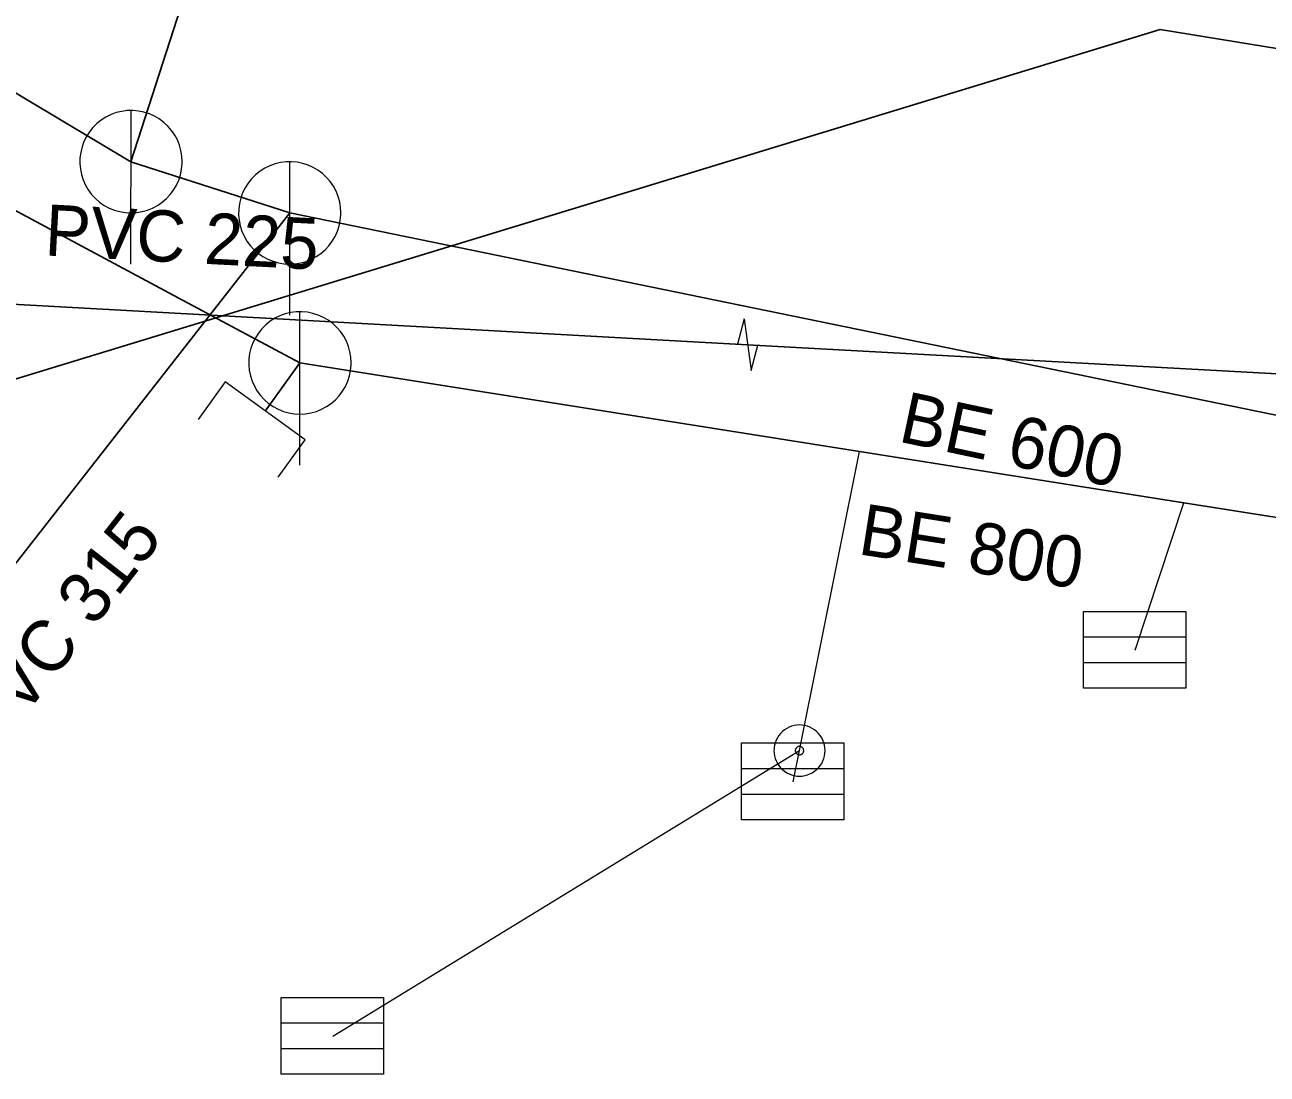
# Model space of a CAD drawing. Extents: x -659250 to -657316, y -997555 to -993684.
# Drawn here: x -658699.41 to -658675.14, y -994991.46 to -994970.97 of the extents above; entities that cross this region are included whole.
import ezdxf

# ---------------------------------------------------------------- set-up
doc = ezdxf.new("R2010")
doc.units = 0
doc.header["$LTSCALE"] = 0.4
doc.layers.add('1', color=7, linetype='Continuous')
for name, color, linetype, lineweight in [('11', 7, 'Continuous', 13), ('14', 7, 'Continuous', 25), ('17', 7, 'Continuous', 25), ('22', 7, 'Continuous', 13), ('31', 7, 'Continuous', 13), ('47', 7, 'Continuous', 13)]:
    doc.layers.add(name, color=color, linetype=linetype, lineweight=lineweight)

msp = doc.modelspace()

# ---------------------------------------------------------------- linework, layer by layer
at = {"layer": '11'}
for p, q in [((-658677.719, -994983.18), (-658676.77, -994980.3)), ((-658693.397, -994990.719), (-658684.278, -994985.142))]:
    msp.add_line(p, q, dxfattribs=at)
msp.add_lwpolyline([(-658684.399, -994985.75), (-658684.278, -994985.142), (-658683.109, -994979.3)], dxfattribs=at)
at = {"layer": '14'}
for p, q in [((-658685.32, -994936.28), (-658697.34, -994973.64)), ((-658697.34, -994973.64), (-658694.239, -994974.64)), ((-658704.553, -994987.817), (-658694.239, -994974.64)), ((-658694.239, -994974.64), (-658663.829, -994980.879)), ((-658694.039, -994977.57), (-658694.719, -994978.51))]:
    msp.add_line(p, q, dxfattribs=at)
for points in [[(-658715.14, -994962.989), (-658709.57, -994966.329), (-658697.34, -994973.64)], [(-658701.44, -994973.609), (-658696.42, -994976.3), (-658694.039, -994977.57)], [(-658694.039, -994977.57), (-658683.109, -994979.3), (-658676.77, -994980.3), (-658665.73, -994982.039)]]:
    msp.add_lwpolyline(points, dxfattribs=at)
at = {"layer": '17'}
msp.add_line((-658685.292, -994977.215), (-658636.188, -994979.923), dxfattribs=at)
for points in [[(-658706.866, -994979.912), (-658705.346, -994979.642), (-658677.234, -994971.061), (-658634.103, -994978.081), (-658613.691, -994984.042), (-658612.274, -994984.09)], [(-658707.233, -994975.262), (-658705.91, -994976.079), (-658685.292, -994977.215)]]:
    msp.add_lwpolyline(points, dxfattribs=at)
at = {"layer": '22'}
for p, q in [((-658697.34, -994975.64), (-658697.339, -994972.64)), ((-658694.239, -994976.64), (-658694.238, -994973.64)), ((-658694.039, -994979.57), (-658694.038, -994976.57)), ((-658678.73, -994982.923), (-658676.73, -994982.923)), ((-658678.73, -994983.423), (-658676.73, -994983.423)), ((-658685.41, -994985.493), (-658683.41, -994985.493)), ((-658685.41, -994985.993), (-658683.41, -994985.993)), ((-658694.408, -994990.462), (-658692.408, -994990.462)), ((-658694.408, -994990.962), (-658692.408, -994990.962))]:
    msp.add_line(p, q, dxfattribs=at)
for points in [[(-658696.34, -994973.64), (-658696.345, -994973.531), (-658696.363, -994973.423), (-658696.393, -994973.317), (-658696.433, -994973.216), (-658696.485, -994973.119), (-658696.547, -994973.029), (-658696.619, -994972.946), (-658696.699, -994972.872), (-658696.787, -994972.806), (-658696.881, -994972.751), (-658696.981, -994972.706), (-658697.086, -994972.673), (-658697.193, -994972.651), (-658697.302, -994972.641), (-658697.412, -994972.643), (-658697.52, -994972.657), (-658697.627, -994972.682), (-658697.73, -994972.719), (-658697.828, -994972.768), (-658697.92, -994972.826), (-658698.006, -994972.895), (-658698.083, -994972.972), (-658698.152, -994973.058), (-658698.211, -994973.15), (-658698.259, -994973.248), (-658698.296, -994973.351), (-658698.322, -994973.458), (-658698.336, -994973.566), (-658698.339, -994973.676), (-658698.329, -994973.785), (-658698.308, -994973.892), (-658698.274, -994973.996), (-658698.23, -994974.096), (-658698.175, -994974.191), (-658698.109, -994974.279), (-658698.035, -994974.359), (-658697.952, -994974.431), (-658697.862, -994974.493), (-658697.766, -994974.545), (-658697.664, -994974.586), (-658697.559, -994974.616), (-658697.451, -994974.634), (-658697.341, -994974.64), (-658697.232, -994974.634), (-658697.124, -994974.616), (-658697.019, -994974.587), (-658696.917, -994974.546), (-658696.82, -994974.494), (-658696.73, -994974.432), (-658696.647, -994974.361), (-658696.572, -994974.281), (-658696.507, -994974.193), (-658696.451, -994974.099), (-658696.407, -994973.999), (-658696.373, -994973.895), (-658696.351, -994973.787), (-658696.341, -994973.678)], [(-658693.239, -994974.64), (-658693.244, -994974.531), (-658693.262, -994974.423), (-658693.292, -994974.317), (-658693.332, -994974.216), (-658693.384, -994974.119), (-658693.446, -994974.029), (-658693.518, -994973.946), (-658693.598, -994973.872), (-658693.686, -994973.806), (-658693.78, -994973.751), (-658693.88, -994973.706), (-658693.985, -994973.673), (-658694.092, -994973.651), (-658694.201, -994973.641), (-658694.311, -994973.643), (-658694.419, -994973.657), (-658694.526, -994973.682), (-658694.629, -994973.719), (-658694.727, -994973.768), (-658694.819, -994973.826), (-658694.905, -994973.895), (-658694.982, -994973.972), (-658695.051, -994974.058), (-658695.11, -994974.15), (-658695.158, -994974.248), (-658695.195, -994974.351), (-658695.221, -994974.458), (-658695.235, -994974.566), (-658695.238, -994974.676), (-658695.228, -994974.785), (-658695.207, -994974.892), (-658695.173, -994974.996), (-658695.129, -994975.096), (-658695.074, -994975.191), (-658695.008, -994975.279), (-658694.934, -994975.359), (-658694.851, -994975.431), (-658694.761, -994975.493), (-658694.665, -994975.545), (-658694.563, -994975.586), (-658694.458, -994975.616), (-658694.35, -994975.634), (-658694.24, -994975.64), (-658694.131, -994975.634), (-658694.023, -994975.616), (-658693.918, -994975.587), (-658693.816, -994975.546), (-658693.719, -994975.494), (-658693.629, -994975.432), (-658693.546, -994975.361), (-658693.471, -994975.281), (-658693.406, -994975.193), (-658693.35, -994975.099), (-658693.306, -994974.999), (-658693.272, -994974.895), (-658693.25, -994974.787), (-658693.24, -994974.678)], [(-658693.039, -994977.57), (-658693.044, -994977.461), (-658693.062, -994977.353), (-658693.092, -994977.247), (-658693.132, -994977.146), (-658693.184, -994977.049), (-658693.246, -994976.959), (-658693.318, -994976.876), (-658693.398, -994976.802), (-658693.486, -994976.736), (-658693.58, -994976.681), (-658693.68, -994976.636), (-658693.785, -994976.603), (-658693.892, -994976.581), (-658694.001, -994976.571), (-658694.111, -994976.573), (-658694.219, -994976.587), (-658694.326, -994976.612), (-658694.429, -994976.649), (-658694.527, -994976.698), (-658694.619, -994976.756), (-658694.705, -994976.825), (-658694.782, -994976.902), (-658694.851, -994976.988), (-658694.91, -994977.08), (-658694.958, -994977.178), (-658694.995, -994977.281), (-658695.021, -994977.388), (-658695.035, -994977.496), (-658695.038, -994977.606), (-658695.028, -994977.715), (-658695.007, -994977.822), (-658694.973, -994977.926), (-658694.929, -994978.026), (-658694.874, -994978.121), (-658694.808, -994978.209), (-658694.734, -994978.289), (-658694.651, -994978.361), (-658694.561, -994978.423), (-658694.465, -994978.475), (-658694.363, -994978.516), (-658694.258, -994978.546), (-658694.15, -994978.564), (-658694.04, -994978.57), (-658693.931, -994978.564), (-658693.823, -994978.546), (-658693.718, -994978.517), (-658693.616, -994978.476), (-658693.519, -994978.424), (-658693.429, -994978.362), (-658693.346, -994978.291), (-658693.271, -994978.211), (-658693.206, -994978.123), (-658693.15, -994978.029), (-658693.106, -994977.929), (-658693.072, -994977.825), (-658693.05, -994977.717), (-658693.04, -994977.608)], [(-658678.73, -994982.423), (-658676.73, -994982.423), (-658676.73, -994983.923), (-658678.73, -994983.923)], [(-658685.41, -994984.993), (-658683.41, -994984.993), (-658683.41, -994986.493), (-658685.41, -994986.493)], [(-658694.408, -994989.962), (-658692.408, -994989.962), (-658692.408, -994991.462), (-658694.408, -994991.462)]]:
    msp.add_lwpolyline(points, close=True, dxfattribs=at)
at = {"layer": '31'}
msp.add_lwpolyline([(-658694.464, -994979.805), (-658693.936, -994979.075), (-658695.501, -994977.943), (-658696.029, -994978.673)], dxfattribs=at)
for points in [[(-658683.778, -994985.142), (-658683.781, -994985.09), (-658683.789, -994985.038), (-658683.803, -994984.988), (-658683.821, -994984.939), (-658683.845, -994984.892), (-658683.874, -994984.848), (-658683.907, -994984.808), (-658683.944, -994984.771), (-658683.984, -994984.738), (-658684.028, -994984.709), (-658684.075, -994984.684), (-658684.124, -994984.667), (-658684.174, -994984.653), (-658684.226, -994984.645), (-658684.278, -994984.642), (-658684.33, -994984.645), (-658684.382, -994984.653), (-658684.433, -994984.667), (-658684.481, -994984.684), (-658684.528, -994984.709), (-658684.572, -994984.738), (-658684.613, -994984.771), (-658684.65, -994984.808), (-658684.683, -994984.848), (-658684.711, -994984.892), (-658684.735, -994984.939), (-658684.754, -994984.988), (-658684.767, -994985.038), (-658684.775, -994985.09), (-658684.778, -994985.142), (-658684.775, -994985.194), (-658684.767, -994985.246), (-658684.754, -994985.297), (-658684.735, -994985.345), (-658684.711, -994985.392), (-658684.683, -994985.436), (-658684.65, -994985.477), (-658684.613, -994985.514), (-658684.572, -994985.547), (-658684.528, -994985.575), (-658684.481, -994985.599), (-658684.433, -994985.618), (-658684.382, -994985.63), (-658684.33, -994985.639), (-658684.278, -994985.642), (-658684.226, -994985.639), (-658684.174, -994985.63), (-658684.124, -994985.618), (-658684.075, -994985.599), (-658684.028, -994985.575), (-658683.984, -994985.547), (-658683.944, -994985.514), (-658683.907, -994985.477), (-658683.874, -994985.436), (-658683.845, -994985.392), (-658683.821, -994985.345), (-658683.803, -994985.297), (-658683.789, -994985.246), (-658683.781, -994985.194)], [(-658684.196, -994985.142), (-658684.196, -994985.133), (-658684.198, -994985.125), (-658684.2, -994985.117), (-658684.203, -994985.108), (-658684.207, -994985.101), (-658684.212, -994985.094), (-658684.217, -994985.087), (-658684.223, -994985.081), (-658684.23, -994985.076), (-658684.237, -994985.071), (-658684.245, -994985.067), (-658684.253, -994985.064), (-658684.261, -994985.062), (-658684.269, -994985.059), (-658684.278, -994985.059), (-658684.287, -994985.059), (-658684.295, -994985.062), (-658684.303, -994985.064), (-658684.311, -994985.067), (-658684.319, -994985.071), (-658684.326, -994985.076), (-658684.333, -994985.081), (-658684.339, -994985.087), (-658684.345, -994985.094), (-658684.349, -994985.101), (-658684.353, -994985.108), (-658684.356, -994985.117), (-658684.358, -994985.125), (-658684.36, -994985.133), (-658684.36, -994985.142), (-658684.36, -994985.151), (-658684.358, -994985.159), (-658684.356, -994985.167), (-658684.353, -994985.175), (-658684.349, -994985.183), (-658684.345, -994985.19), (-658684.339, -994985.197), (-658684.333, -994985.203), (-658684.326, -994985.209), (-658684.319, -994985.213), (-658684.311, -994985.217), (-658684.303, -994985.22), (-658684.295, -994985.222), (-658684.287, -994985.224), (-658684.278, -994985.224), (-658684.269, -994985.224), (-658684.261, -994985.222), (-658684.253, -994985.22), (-658684.245, -994985.217), (-658684.237, -994985.213), (-658684.23, -994985.209), (-658684.223, -994985.203), (-658684.217, -994985.197), (-658684.212, -994985.19), (-658684.207, -994985.183), (-658684.203, -994985.175), (-658684.2, -994985.167), (-658684.198, -994985.159), (-658684.196, -994985.151)]]:
    msp.add_lwpolyline(points, close=True, dxfattribs=at)
at = {"layer": '47'}
msp.add_line((-658685.362, -994976.71), (-658685.492, -994977.203), dxfattribs=at)
msp.add_lwpolyline([(-658685.362, -994976.71), (-658685.221, -994977.719), (-658685.091, -994977.226)], dxfattribs=at)

# ---------------------------------------------------------------- texts
at = {"layer": '1'}
for s, rotation, p in [('PVC 225 ', 357, (-658699.041, -994975.47)), ('BE 600', 348, (-658682.372, -994979.101)), ('PVC 315 ', 52, (-658699.99, -994985.208)), ('BE 800', 351, (-658683.158, -994981.302))]:
    msp.add_text(s, height=1, rotation=rotation, dxfattribs=at).set_placement(p)

doc.saveas('drawing.dxf')
